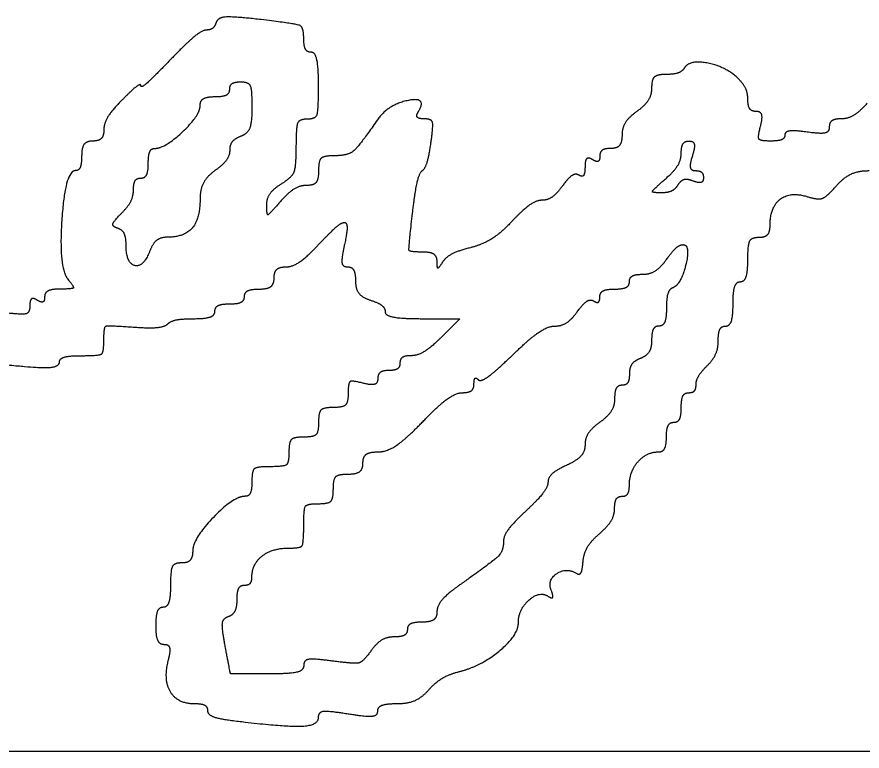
# Model space of a CAD drawing. Extents: x 0 to 34, y 0 to 22.
# Drawn here: x 26.4796 to 26.7536, y 8.816 to 9.0541 of the extents above; entities that cross this region are included whole.
import ezdxf

# ---------------------------------------------------------------- set-up
doc = ezdxf.new("R2010")
doc.units = 0
doc.layers.add('SH_Data', color=7, linetype='Continuous')
doc.layers.add('SH_Text', color=7, linetype='Continuous')

msp = doc.modelspace()

# ---------------------------------------------------------------- linework, layer by layer
at = {"layer": 'SH_Data'}
msp.add_line((24.5, 8.816), (28, 8.816), dxfattribs=at)
at = {"layer": 'SH_Text'}
msp.add_line((26.54917, 8.82596), (26.54917, 8.82596), dxfattribs=at)
msp.add_lwpolyline([(26.61108, 8.95622), (26.62319, 8.95622), (26.61719, 8.95022)], dxfattribs=at)
for points in [[(26.5442, 9.05231), (26.54375, 9.05094), (26.5423, 9.04982), (26.54098, 9.04982)], [(26.5588, 9.05318), (26.55001, 9.05421), (26.54473, 9.0539), (26.5442, 9.05231)], [(26.57257, 9.04709), (26.57257, 9.05074), (26.57005, 9.05185), (26.5588, 9.05318)], [(26.54098, 9.04982), (26.53967, 9.04982), (26.53436, 9.04541), (26.52918, 9.04002)], [(26.57497, 9.04262), (26.57365, 9.04262), (26.57257, 9.04463), (26.57257, 9.04709)], [(26.57737, 9.03182), (26.57737, 9.03776), (26.57629, 9.04262), (26.57497, 9.04262)], [(26.52918, 9.04002), (26.52401, 9.03464), (26.51977, 9.0309), (26.51977, 9.03173)], [(26.71353, 9.034), (26.70968, 9.03786), (26.69767, 9.04025), (26.69597, 9.0375)], [(26.69003, 9.03542), (26.68716, 9.03542), (26.68537, 9.03378), (26.68537, 9.03115)], [(26.69597, 9.0375), (26.69527, 9.03635), (26.69259, 9.03542), (26.69003, 9.03542)], [(26.54857, 9.03062), (26.54857, 9.03194), (26.55019, 9.03302), (26.55217, 9.03302)], [(26.55217, 9.03302), (26.55466, 9.03302), (26.55577, 9.03051), (26.55577, 9.02488)], [(26.71657, 9.02719), (26.71657, 9.02926), (26.7152, 9.03233), (26.71353, 9.034)], [(26.51977, 9.03173), (26.51977, 9.03256), (26.51707, 9.03054), (26.51377, 9.02724)], [(26.54377, 9.02822), (26.54641, 9.02822), (26.54857, 9.0293), (26.54857, 9.03062)], [(26.57377, 9.02102), (26.57644, 9.02102), (26.57737, 9.02382), (26.57737, 9.03182)], [(26.68537, 9.03115), (26.68537, 9.0288), (26.68321, 9.02532), (26.68057, 9.02342)], [(26.51377, 9.02724), (26.51047, 9.02394), (26.50777, 9.01957), (26.50777, 9.01753)], [(26.53897, 9.0253), (26.53897, 9.0269), (26.54113, 9.02822), (26.54377, 9.02822)], [(26.60977, 9.02342), (26.61277, 9.02827), (26.59992, 9.02566), (26.5965, 9.02073)], [(26.71925, 9.02342), (26.71778, 9.02342), (26.71657, 9.02512), (26.71657, 9.02719)], [(26.5242, 9.01142), (26.52754, 9.01142), (26.53897, 9.02215), (26.53897, 9.0253)], [(26.55577, 9.02488), (26.55577, 9.01985), (26.55439, 9.0162), (26.55217, 9.01535)], [(26.75521, 9.0261), (26.75279, 9.0233), (26.74905, 9.02102), (26.74689, 9.02102)], [(26.61161, 9.02102), (26.60979, 9.02102), (26.60896, 9.0221), (26.60977, 9.02342)], [(26.68057, 9.02342), (26.67793, 9.02152), (26.67577, 9.01804), (26.67577, 9.01569)], [(26.72068, 9.01862), (26.72138, 9.0213), (26.72075, 9.02342), (26.71925, 9.02342)], [(26.57017, 9.012), (26.57017, 9.01842), (26.57121, 9.02102), (26.57377, 9.02102)], [(26.5965, 9.02073), (26.59043, 9.01196), (26.58679, 9.00902), (26.582, 9.00902)], [(26.61382, 9.01322), (26.61462, 9.0188), (26.614, 9.02102), (26.61161, 9.02102)], [(26.724, 9.01382), (26.7206, 9.01382), (26.71975, 9.01506), (26.72068, 9.01862)], [(26.74689, 9.02102), (26.74474, 9.02102), (26.74297, 9.01982), (26.74297, 9.01835)], [(26.50777, 9.01753), (26.50777, 9.01549), (26.50615, 9.01382), (26.50417, 9.01382)], [(26.73577, 9.01673), (26.73181, 9.01731), (26.72857, 9.01689), (26.72857, 9.0158)], [(26.74297, 9.01835), (26.74297, 9.01675), (26.74009, 9.0161), (26.73577, 9.01673)], [(26.50417, 9.01382), (26.50217, 9.01382), (26.50057, 9.01169), (26.50057, 9.00902)], [(26.55217, 9.01535), (26.55019, 9.01459), (26.54857, 9.01255), (26.54857, 9.01082)], [(26.61101, 9.00422), (26.61194, 9.00488), (26.61321, 9.00893), (26.61382, 9.01322)], [(26.67577, 9.01569), (26.67577, 9.01334), (26.67415, 9.01142), (26.67217, 9.01142)], [(26.69497, 9.0099), (26.69497, 9.01206), (26.69612, 9.01382), (26.69753, 9.01382)], [(26.69753, 9.01382), (26.699, 9.01382), (26.69944, 9.01177), (26.69857, 9.00902)], [(26.72857, 9.0158), (26.72857, 9.01471), (26.72651, 9.01382), (26.724, 9.01382)], [(26.52217, 9.00662), (26.52217, 9.00926), (26.52308, 9.01142), (26.5242, 9.01142)], [(26.54857, 9.01082), (26.54857, 9.00909), (26.54641, 9.00612), (26.54377, 9.00422)], [(26.56537, 8.99998), (26.56879, 9.00211), (26.57017, 9.00557), (26.57017, 9.012)], [(26.67217, 9.01142), (26.67019, 9.01142), (26.66857, 9.01028), (26.66857, 9.00888)], [(26.50057, 9.00902), (26.50057, 9.00638), (26.49965, 9.00422), (26.49852, 9.00422)], [(26.582, 9.00902), (26.57897, 9.00902), (26.57737, 9.00736), (26.57737, 9.00422)], [(26.66617, 9.00782), (26.66485, 9.00863), (26.66377, 9.00755), (26.66377, 9.00542)], [(26.66857, 9.00888), (26.66857, 9.00748), (26.66749, 9.007), (26.66617, 9.00782)], [(26.6898, 9.0015), (26.69265, 9.00397), (26.69497, 9.00775), (26.69497, 9.0099)], [(26.69857, 9.00902), (26.6977, 9.00627), (26.69814, 9.00422), (26.69961, 9.00422)], [(26.51977, 9.00182), (26.52109, 9.00182), (26.52217, 9.00398), (26.52217, 9.00662)], [(26.66377, 9.00542), (26.66377, 9.00328), (26.66289, 9.00208), (26.66181, 9.00275)], [(26.49852, 9.00422), (26.49522, 9.00422), (26.49307, 8.97267), (26.49612, 8.969)], [(26.54377, 9.00422), (26.54113, 9.00232), (26.53897, 8.99822), (26.53897, 8.99512)], [(26.57737, 9.00422), (26.57737, 9.00138), (26.57577, 8.99942), (26.57345, 8.99942)], [(26.60785, 8.99042), (26.60865, 8.99735), (26.61007, 9.00356), (26.61101, 9.00422)], [(26.66181, 9.00275), (26.66073, 9.00342), (26.65833, 9.00186), (26.65648, 8.99929)], [(26.69961, 9.00422), (26.70102, 9.00422), (26.70217, 9.00317), (26.70217, 9.00189)], [(26.74519, 8.99921), (26.74758, 9.00197), (26.75238, 9.00422), (26.75585, 9.00422)], [(26.51737, 8.99805), (26.51737, 9.00012), (26.51845, 9.00182), (26.51977, 9.00182)], [(26.56057, 8.99303), (26.56057, 8.9952), (26.56273, 8.99833), (26.56537, 8.99998)], [(26.57345, 8.99942), (26.5713, 8.99942), (26.56752, 8.99709), (26.56505, 8.99425)], [(26.68846, 8.99702), (26.68544, 8.99702), (26.68572, 8.99796), (26.6898, 9.0015)], [(26.69387, 8.99958), (26.693, 8.99817), (26.69057, 8.99702), (26.68846, 8.99702)], [(26.69881, 9.00086), (26.69697, 9.00157), (26.69474, 9.00099), (26.69387, 8.99958)], [(26.70217, 9.00189), (26.70217, 9.00062), (26.70066, 9.00015), (26.69881, 9.00086)], [(26.51345, 8.99036), (26.51561, 8.99251), (26.51737, 8.99597), (26.51737, 8.99805)], [(26.65648, 8.99929), (26.65463, 8.99672), (26.65162, 8.99462), (26.64981, 8.99462)], [(26.7359, 8.99578), (26.73931, 8.9947), (26.7422, 8.99577), (26.74519, 8.99921)], [(26.53897, 8.99512), (26.53897, 8.9886), (26.53384, 8.98262), (26.52826, 8.98262)], [(26.56505, 8.99425), (26.56139, 8.99003), (26.56057, 8.9898), (26.56057, 8.99303)], [(26.64981, 8.99462), (26.64799, 8.99462), (26.64363, 8.99156), (26.64013, 8.98782)], [(26.72377, 8.98639), (26.72377, 8.99243), (26.73037, 8.99753), (26.7359, 8.99578)], [(26.51225, 8.98553), (26.51047, 8.98612), (26.51088, 8.98778), (26.51345, 8.99036)], [(26.61109, 8.97782), (26.60685, 8.97782), (26.60654, 8.97902), (26.60785, 8.99042)], [(26.57737, 8.98022), (26.58107, 8.98418), (26.58483, 8.98742), (26.58573, 8.98742)], [(26.58573, 8.98742), (26.58662, 8.98742), (26.58664, 8.98418), (26.58577, 8.98022)], [(26.64013, 8.98782), (26.63664, 8.98408), (26.63054, 8.98022), (26.6266, 8.97923)], [(26.72017, 8.98262), (26.72215, 8.98262), (26.72377, 8.98432), (26.72377, 8.98639)], [(26.51497, 8.98022), (26.51497, 8.98264), (26.51375, 8.98503), (26.51225, 8.98553)], [(26.52269, 8.97819), (26.52057, 8.97273), (26.51497, 8.9742), (26.51497, 8.98022)], [(26.52826, 8.98262), (26.52615, 8.98262), (26.52364, 8.98063), (26.52269, 8.97819)], [(26.56681, 8.97302), (26.56892, 8.97302), (26.57367, 8.97626), (26.57737, 8.98022)], [(26.58577, 8.98022), (26.58478, 8.97569), (26.58515, 8.97302), (26.58678, 8.97302)], [(26.69017, 8.97542), (26.69207, 8.97806), (26.69449, 8.98022), (26.69555, 8.98022)], [(26.69555, 8.98022), (26.698, 8.98022), (26.6949, 8.96729), (26.6922, 8.96622)], [(26.71657, 8.97542), (26.71657, 8.98022), (26.71777, 8.98262), (26.72017, 8.98262)], [(26.61581, 8.97482), (26.61579, 8.97647), (26.61366, 8.97782), (26.61109, 8.97782)], [(26.6266, 8.97923), (26.62265, 8.97825), (26.61862, 8.97617), (26.61763, 8.97463)], [(26.61763, 8.97463), (26.6163, 8.97254), (26.61584, 8.97259), (26.61581, 8.97482)], [(26.68244, 8.97062), (26.68479, 8.97062), (26.68827, 8.97278), (26.69017, 8.97542)], [(26.71417, 8.96822), (26.71549, 8.96822), (26.71657, 8.97146), (26.71657, 8.97542)], [(26.56297, 8.96942), (26.56297, 8.9714), (26.5647, 8.97302), (26.56681, 8.97302)], [(26.58678, 8.97302), (26.5882, 8.97302), (26.58937, 8.97093), (26.58937, 8.96838)], [(26.55817, 8.96582), (26.56084, 8.96582), (26.56297, 8.96742), (26.56297, 8.96942)], [(26.67817, 8.96822), (26.67817, 8.96954), (26.68009, 8.97062), (26.68244, 8.97062)], [(26.49612, 8.969), (26.49817, 8.96653), (26.49763, 8.96582), (26.49367, 8.96582)], [(26.58937, 8.96838), (26.58937, 8.96583), (26.59153, 8.96306), (26.59417, 8.96222)], [(26.67337, 8.96582), (26.67601, 8.96582), (26.67817, 8.9669), (26.67817, 8.96822)], [(26.71177, 8.96102), (26.71177, 8.96498), (26.71285, 8.96822), (26.71417, 8.96822)], [(26.49367, 8.96582), (26.49086, 8.96582), (26.48857, 8.96468), (26.48857, 8.96328)], [(26.55337, 8.96342), (26.55337, 8.96474), (26.55553, 8.96582), (26.55817, 8.96582)], [(26.66857, 8.96328), (26.66857, 8.96468), (26.67073, 8.96582), (26.67337, 8.96582)], [(26.6922, 8.96622), (26.69108, 8.96578), (26.69017, 8.96281), (26.69017, 8.95962)], [(26.48617, 8.96222), (26.48485, 8.96304), (26.48377, 8.96224), (26.48377, 8.96044)], [(26.48857, 8.96328), (26.48857, 8.96188), (26.48749, 8.9614), (26.48617, 8.96222)], [(26.54377, 8.95862), (26.54377, 8.95994), (26.54593, 8.96102), (26.54857, 8.96102)], [(26.54857, 8.96102), (26.55121, 8.96102), (26.55337, 8.9621), (26.55337, 8.96342)], [(26.59417, 8.96222), (26.59681, 8.96138), (26.59897, 8.95969), (26.59897, 8.95846)], [(26.66128, 8.95849), (26.66313, 8.96106), (26.66553, 8.96262), (26.66661, 8.96195)], [(26.66661, 8.96195), (26.66769, 8.96128), (26.66857, 8.96188), (26.66857, 8.96328)], [(26.70937, 8.95382), (26.71069, 8.95382), (26.71177, 8.95706), (26.71177, 8.96102)], [(26.48377, 8.96044), (26.48377, 8.95813), (26.48133, 8.95747), (26.47537, 8.95816)], [(26.53697, 8.95622), (26.54071, 8.95622), (26.54377, 8.9573), (26.54377, 8.95862)], [(26.59897, 8.95846), (26.59897, 8.95723), (26.60442, 8.95622), (26.61108, 8.95622)], [(26.65393, 8.95382), (26.65612, 8.95382), (26.65943, 8.95592), (26.66128, 8.95849)], [(26.69017, 8.95962), (26.69017, 8.95643), (26.68909, 8.95382), (26.68777, 8.95382)], [(26.52847, 8.95452), (26.52941, 8.95545), (26.53323, 8.95622), (26.53697, 8.95622)], [(26.50777, 8.9492), (26.50777, 8.95352), (26.50904, 8.9541), (26.51727, 8.9535)], [(26.51727, 8.9535), (26.52249, 8.95312), (26.52753, 8.95358), (26.52847, 8.95452)], [(26.64026, 8.94442), (26.64559, 8.94959), (26.65174, 8.95382), (26.65393, 8.95382)], [(26.68777, 8.95382), (26.68645, 8.95382), (26.68537, 8.95177), (26.68537, 8.94928)], [(26.70697, 8.94919), (26.70697, 8.95174), (26.70805, 8.95382), (26.70937, 8.95382)], [(26.61719, 8.95022), (26.61389, 8.94692), (26.60952, 8.94422), (26.60748, 8.94422)], [(26.50057, 8.94422), (26.50626, 8.94422), (26.50777, 8.94527), (26.50777, 8.9492)], [(26.68537, 8.94928), (26.68537, 8.94678), (26.68375, 8.94411), (26.68177, 8.94335)], [(26.70337, 8.94096), (26.70535, 8.94294), (26.70697, 8.94664), (26.70697, 8.94919)], [(26.45547, 8.94329), (26.48239, 8.94052), (26.49337, 8.9402), (26.49337, 8.94217)], [(26.49337, 8.94217), (26.49337, 8.9433), (26.49661, 8.94422), (26.50057, 8.94422)], [(26.60748, 8.94422), (26.60544, 8.94422), (26.60377, 8.94314), (26.60377, 8.94182)], [(26.62917, 8.93642), (26.62994, 8.93565), (26.63493, 8.93925), (26.64026, 8.94442)], [(26.68177, 8.94335), (26.67979, 8.94259), (26.67817, 8.94032), (26.67817, 8.93829)], [(26.60017, 8.93942), (26.59819, 8.93942), (26.59657, 8.93821), (26.59657, 8.93674)], [(26.60377, 8.94182), (26.60377, 8.9405), (26.60215, 8.93942), (26.60017, 8.93942)], [(26.69977, 8.93479), (26.69977, 8.9362), (26.70139, 8.93898), (26.70337, 8.94096)], [(26.59657, 8.93674), (26.59657, 8.93524), (26.59445, 8.93461), (26.59177, 8.93531)], [(26.62777, 8.93502), (26.62777, 8.93656), (26.6284, 8.93719), (26.62917, 8.93642)], [(26.67817, 8.93829), (26.67817, 8.93627), (26.67709, 8.93462), (26.67577, 8.93462)], [(26.59177, 8.93531), (26.58821, 8.93625), (26.58697, 8.93539), (26.58697, 8.93199)], [(26.62398, 8.93222), (26.62607, 8.93222), (26.62777, 8.93348), (26.62777, 8.93502)], [(26.67577, 8.93462), (26.67445, 8.93462), (26.67337, 8.9327), (26.67337, 8.93035)], [(26.69737, 8.93222), (26.69869, 8.93222), (26.69977, 8.93338), (26.69977, 8.93479)], [(26.58697, 8.93199), (26.58697, 8.92902), (26.58529, 8.92742), (26.58217, 8.92742)], [(26.61097, 8.92262), (26.61604, 8.9279), (26.6219, 8.93222), (26.62398, 8.93222)], [(26.69497, 8.92742), (26.69497, 8.93006), (26.69605, 8.93222), (26.69737, 8.93222)], [(26.67337, 8.93035), (26.67337, 8.928), (26.67121, 8.92452), (26.66857, 8.92262)], [(26.58217, 8.92742), (26.57897, 8.92742), (26.57737, 8.92582), (26.57737, 8.92262)], [(26.69257, 8.92262), (26.69389, 8.92262), (26.69497, 8.92478), (26.69497, 8.92742)], [(26.57737, 8.92262), (26.57737, 8.91942), (26.57577, 8.91782), (26.57257, 8.91782)], [(26.59676, 8.91302), (26.5995, 8.91302), (26.6059, 8.91734), (26.61097, 8.92262)], [(26.66857, 8.92262), (26.66593, 8.92072), (26.66377, 8.91741), (26.66377, 8.91527)], [(26.69017, 8.91782), (26.69017, 8.92046), (26.69125, 8.92262), (26.69257, 8.92262)], [(26.57257, 8.91782), (26.56937, 8.91782), (26.56777, 8.91622), (26.56777, 8.91302)], [(26.6876, 8.91302), (26.68901, 8.91302), (26.69017, 8.91518), (26.69017, 8.91782)], [(26.66377, 8.91527), (26.66377, 8.91314), (26.66107, 8.91016), (26.65777, 8.90866)], [(26.56777, 8.91302), (26.56777, 8.9095), (26.56617, 8.90822), (26.56177, 8.90822)], [(26.59177, 8.90942), (26.59177, 8.91146), (26.59392, 8.91302), (26.59676, 8.91302)], [(26.67817, 8.90239), (26.67817, 8.9067), (26.68378, 8.91302), (26.6876, 8.91302)], [(26.58697, 8.90582), (26.58964, 8.90582), (26.59177, 8.90742), (26.59177, 8.90942)], [(26.56177, 8.90822), (26.55737, 8.90822), (26.55577, 8.90694), (26.55577, 8.90342)], [(26.65777, 8.90866), (26.65447, 8.90715), (26.65177, 8.90471), (26.65177, 8.90323)], [(26.58217, 8.90102), (26.58217, 8.90422), (26.58377, 8.90582), (26.58697, 8.90582)], [(26.55577, 8.90342), (26.55577, 8.90078), (26.5548, 8.89862), (26.55362, 8.89862)], [(26.57737, 8.89622), (26.58057, 8.89622), (26.58217, 8.89782), (26.58217, 8.90102)], [(26.65177, 8.90323), (26.65177, 8.90176), (26.64853, 8.89752), (26.64457, 8.89382)], [(26.67577, 8.89862), (26.67709, 8.89862), (26.67817, 8.90032), (26.67817, 8.90239)], [(26.55362, 8.89862), (26.54982, 8.89862), (26.53657, 8.88482), (26.53657, 8.88086)], [(26.67337, 8.8947), (26.67337, 8.89686), (26.67445, 8.89862), (26.67577, 8.89862)], [(26.57257, 8.88902), (26.57257, 8.89462), (26.57364, 8.89622), (26.57737, 8.89622)], [(26.64457, 8.89382), (26.64061, 8.89012), (26.63737, 8.88583), (26.63737, 8.88429)], [(26.66844, 8.8865), (26.67115, 8.88886), (26.67337, 8.89255), (26.67337, 8.8947)], [(26.5676, 8.88182), (26.57152, 8.88182), (26.57257, 8.88334), (26.57257, 8.88902)], [(26.63737, 8.88429), (26.63737, 8.88094), (26.63406, 8.87755), (26.62357, 8.87018)], [(26.66314, 8.87739), (26.66334, 8.88005), (26.66572, 8.88415), (26.66844, 8.8865)], [(26.55577, 8.87239), (26.55577, 8.87663), (26.56229, 8.88182), (26.5676, 8.88182)], [(26.53657, 8.88086), (26.53657, 8.87875), (26.53495, 8.87702), (26.53297, 8.87702)], [(26.53297, 8.87702), (26.53057, 8.87702), (26.52937, 8.87462), (26.52937, 8.86982)], [(26.66109, 8.87359), (26.66202, 8.87302), (26.66294, 8.87473), (26.66314, 8.87739)], [(26.65281, 8.86818), (26.65152, 8.87154), (26.65779, 8.87563), (26.66109, 8.87359)], [(26.55337, 8.86982), (26.55469, 8.86982), (26.55577, 8.87098), (26.55577, 8.87239)], [(26.52937, 8.86982), (26.52937, 8.86586), (26.52829, 8.86262), (26.52697, 8.86262)], [(26.55097, 8.86522), (26.55097, 8.86775), (26.55205, 8.86982), (26.55337, 8.86982)], [(26.62357, 8.87018), (26.61928, 8.86716), (26.61577, 8.86315), (26.61577, 8.86126)], [(26.65173, 8.86625), (26.65306, 8.86542), (26.65354, 8.86628), (26.65281, 8.86818)], [(26.54821, 8.8597), (26.54973, 8.86021), (26.55097, 8.86269), (26.55097, 8.86522)], [(26.64217, 8.85767), (26.64217, 8.8619), (26.64894, 8.86797), (26.65173, 8.86625)], [(26.52697, 8.86262), (26.52565, 8.86262), (26.52457, 8.85992), (26.52457, 8.85662)], [(26.54712, 8.8499), (26.54602, 8.85579), (26.54638, 8.85909), (26.54821, 8.8597)], [(26.61577, 8.86126), (26.61577, 8.85937), (26.61361, 8.85782), (26.61097, 8.85782)], [(26.61097, 8.85782), (26.60833, 8.85782), (26.60617, 8.85674), (26.60617, 8.85542)], [(26.62297, 8.84177), (26.6301, 8.84358), (26.64217, 8.85357), (26.64217, 8.85767)], [(26.52457, 8.85662), (26.52457, 8.85332), (26.52578, 8.85062), (26.52725, 8.85062)], [(26.60617, 8.85542), (26.60617, 8.8541), (26.60425, 8.85302), (26.6019, 8.85302)], [(26.6019, 8.85302), (26.59955, 8.85302), (26.59616, 8.85098), (26.59437, 8.84849)], [(26.52725, 8.85062), (26.5288, 8.85062), (26.52937, 8.84847), (26.5286, 8.84554)], [(26.56068, 8.84102), (26.54887, 8.84102), (26.54878, 8.84108), (26.54712, 8.8499)], [(26.59437, 8.84849), (26.59181, 8.84495), (26.5891, 8.84423), (26.58184, 8.84521)], [(26.5286, 8.84554), (26.52693, 8.83914), (26.5316, 8.83142), (26.53715, 8.83142)], [(26.57257, 8.84374), (26.57257, 8.84208), (26.56793, 8.84102), (26.56068, 8.84102)], [(26.58184, 8.84521), (26.57581, 8.84602), (26.57257, 8.8455), (26.57257, 8.84374)], [(26.61309, 8.83584), (26.61523, 8.83826), (26.61967, 8.84094), (26.62297, 8.84177)], [(26.60289, 8.83142), (26.60637, 8.83142), (26.61096, 8.83341), (26.61309, 8.83584)], [(26.53715, 8.83142), (26.53947, 8.83142), (26.54137, 8.83041), (26.54137, 8.82917)], [(26.59657, 8.82899), (26.59657, 8.83033), (26.59942, 8.83142), (26.60289, 8.83142)], [(26.54137, 8.82917), (26.54137, 8.82794), (26.54488, 8.82649), (26.54917, 8.82596)], [(26.54917, 8.82596), (26.56594, 8.82387), (26.57737, 8.82427), (26.57737, 8.82693)], [(26.57737, 8.82693), (26.57737, 8.82874), (26.58054, 8.82913), (26.58697, 8.8281)], [(26.58697, 8.8281), (26.59286, 8.82716), (26.59657, 8.8275), (26.59657, 8.82899)]]:
    msp.add_open_spline(points, degree=2, dxfattribs=at)

doc.saveas('drawing.dxf')
